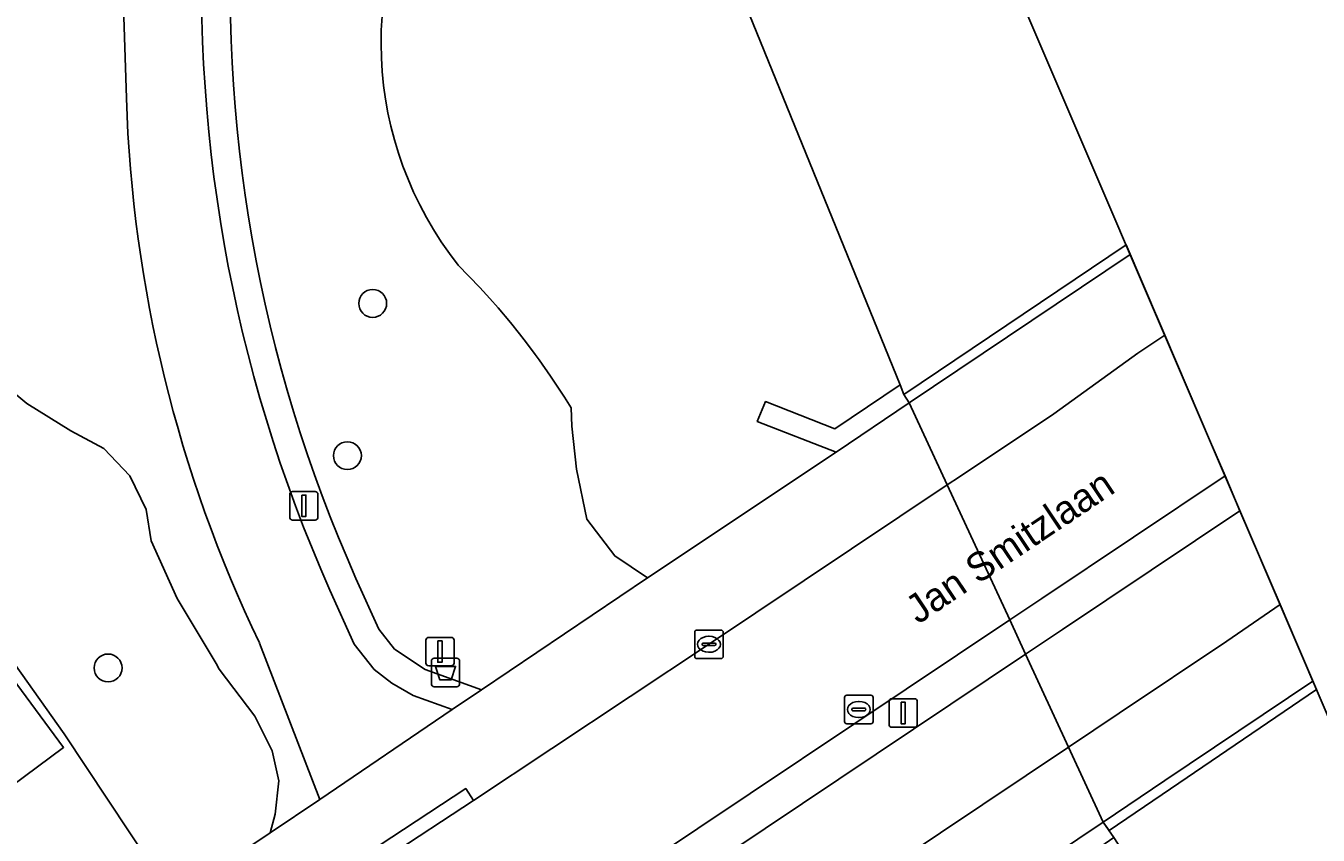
# Model space of a CAD drawing. Extents: x 160663 to 161506, y 382245 to 383291.
# Drawn here: x 161338.82 to 161384.15, y 382460.57 to 382488.98 of the extents above; entities that cross this region are included whole.
import ezdxf

# ---------------------------------------------------------------- set-up
doc = ezdxf.new("R2010")
doc.units = 0
for name, color, linetype in [('IMGEO_Afvalbak', 7, 'Continuous'), ('IMGEO_Boom', 7, 'Continuous'), ('IMGEO_Dek', 7, 'Continuous'), ('IMGEO_Erf', 7, 'Continuous'), ('IMGEO_Fietspad_gesloten', 7, 'Continuous'), ('IMGEO_Groenvoorziening', 7, 'Continuous'), ('IMGEO_Kolk', 7, 'Continuous'), ('IMGEO_Lichtmast', 7, 'Continuous'), ('IMGEO_Muur', 7, 'Continuous'), ('IMGEO_Openbare_ruimte_label', 7, 'Continuous'), ('IMGEO_Pand', 7, 'Continuous'), ('IMGEO_Rijbaan_lokaal_gesloten', 7, 'Continuous'), ('IMGEO_Rioolput', 7, 'Continuous'), ('IMGEO_Verkeersbordpaal', 7, 'Continuous'), ('IMGEO_Verkeerseiland_gesloten', 7, 'Continuous'), ('IMGEO_Voetpad_gesloten', 7, 'Continuous'), ('IMGEO_Voetpad_open', 7, 'Continuous'), ('IMGEO_Waterloop', 7, 'Continuous')]:
    doc.layers.add(name, color=color, linetype=linetype)

msp = doc.modelspace()

# ---------------------------------------------------------------- linework, layer by layer
at = {"layer": 'IMGEO_Afvalbak'}
for p, q in [((161353.042, 382465.882), (161353.042, 382466.682)), ((161353.042, 382466.682), (161353.042, 382465.882)), ((161353.142, 382466.782), (161353.932, 382466.782)), ((161353.932, 382466.782), (161353.142, 382466.782)), ((161354.032, 382466.682), (161354.032, 382465.882)), ((161354.032, 382465.882), (161354.032, 382466.682)), ((161353.932, 382465.782), (161353.142, 382465.782)), ((161353.142, 382465.782), (161353.932, 382465.782))]:
    msp.add_line(p, q, dxfattribs=at)
msp.add_lwpolyline([(161353.185, 382466.496), (161353.889, 382466.496), (161353.74, 382466.026), (161353.334, 382466.026), (161353.185, 382466.496)], dxfattribs=at)
for centre, start, end in [((161353.142, 382466.682), 90, 180), ((161353.142, 382466.682), 90, 180), ((161353.932, 382466.682), 0, 90), ((161353.932, 382466.682), 360, 90), ((161353.142, 382465.882), 180, 270), ((161353.142, 382465.882), 180, 270), ((161353.932, 382465.882), 270, 0), ((161353.932, 382465.882), 270, 0)]:
    msp.add_arc(centre, 0.1, start, end, dxfattribs=at)
at = {"layer": 'IMGEO_Boom'}
for centre in [(161350.982, 382479.234), (161350.095, 382473.892), (161341.701, 382466.441)]:
    msp.add_circle(centre, 0.489, dxfattribs=at)
at = {"layer": 'IMGEO_Dek'}
msp.add_lwpolyline([(161384.092, 382465.679), (161380.374, 382474.366), (161377.411, 382481.289), (161369.61, 382476.035), (161369.806, 382475.745), (161371.139, 382472.862), (161373.328, 382468.124), (161373.885, 382466.919), (161375.391, 382463.662), (161376.607, 382461.032), (161376.814, 382460.733), (161378.966, 382462.195), (161384.092, 382465.679)], close=True, dxfattribs=at)
at = {"layer": 'IMGEO_Erf'}
for points in [[(161313.772, 382500), (161308.974, 382505.801), (161306.623, 382509.279), (161303.244, 382513.696), (161300.201, 382518.022), (161292.254, 382528.538), (161286.135, 382536.576), (161279.347, 382545.493), (161278.079, 382547.159), (161267.793, 382539.939), (161268.126, 382539.44), (161266.8, 382538.453), (161265.856, 382538.641), (161253.332, 382529.75), (161275.641, 382500), (161300.212, 382467.009), (161316.142, 382445.62), (161317.586, 382443.633), (161320.865, 382442.824), (161343.983, 382458.365), (161340.163, 382464.13), (161331.356, 382476.545), (161319.365, 382493.447)], [(161336.393, 382468.713), (161340.141, 382463.65), (161337.392, 382461.615), (161333.644, 382466.678)]]:
    msp.add_lwpolyline(points, close=True, dxfattribs=at)
at = {"layer": 'IMGEO_Fietspad_gesloten'}
msp.add_lwpolyline([(161382.812, 382468.67), (161381.406, 382471.955), (161375.184, 382467.789), (161373.885, 382466.919), (161375.391, 382463.662), (161377.169, 382464.853), (161380.948, 382467.383), (161382.812, 382468.67)], close=True, dxfattribs=at)
msp.add_lwpolyline([(161350.82, 382447.225), (161357.301, 382451.48), (161361.92, 382454.641), (161375.391, 382463.662), (161373.885, 382466.919), (161359.51, 382457.293), (161355.3, 382454.467), (161347.847, 382449.384)], dxfattribs=at)
at = {"layer": 'IMGEO_Groenvoorziening'}
for points in [[(161353.979, 382480.581), (161354.739, 382479.797), (161355.095, 382479.407), (161355.384, 382479.077), (161355.818, 382478.562), (161356.137, 382478.164), (161356.299, 382477.958), (161356.591, 382477.572), (161356.685, 382477.445), (161356.821, 382477.257), (161357.223, 382476.683), (161357.711, 382475.939), (161357.939, 382475.571), (161357.964, 382474.928), (161358.131, 382473.419), (161358.494, 382471.659), (161359.472, 382470.374), (161360.619, 382469.607), (161367.24, 382474.019), (161364.472, 382475.096), (161364.766, 382475.789), (161367.198, 382474.829), (161369.483, 382476.376), (161359.972, 382499.776)], [(161342.341, 382486.443), (161342.203, 382490.732), (161341.106, 382490.692), (161341.135, 382493.712)], [(161350.395, 382469.581), (161351.198, 382467.798), (161351.748, 382467.102), (161352.822, 382466.386), (161354.8, 382465.678), (161360.619, 382469.607), (161359.472, 382470.374), (161358.494, 382471.659), (161358.131, 382473.419), (161357.964, 382474.928), (161357.939, 382475.571), (161357.711, 382475.939), (161357.223, 382476.683), (161356.821, 382477.257), (161356.685, 382477.445), (161356.591, 382477.572), (161356.299, 382477.958), (161356.137, 382478.164), (161355.818, 382478.562), (161355.384, 382479.077), (161355.095, 382479.407), (161354.739, 382479.797), (161353.979, 382480.581)], [(161331.356, 382476.545), (161340.163, 382464.13), (161343.983, 382458.365), (161344.864, 382458.957), (161347.383, 382460.652), (161347.559, 382461.31), (161347.684, 382462.483), (161347.461, 382463.531), (161346.846, 382464.746), (161345.598, 382466.398), (161345.496, 382466.601), (161344.127, 382468.875), (161343.207, 382470.897), (161343.032, 382472.001), (161342.462, 382473.186), (161341.554, 382474.138), (161340.396, 382474.762), (161338.85, 382475.724), (161338.217, 382476.248)], [(161338.217, 382476.248), (161338.85, 382475.724), (161340.396, 382474.762), (161341.554, 382474.138), (161342.462, 382473.186), (161343.032, 382472.001), (161343.207, 382470.897), (161344.127, 382468.875), (161345.496, 382466.601), (161345.598, 382466.398), (161346.846, 382464.746), (161347.461, 382463.531), (161347.684, 382462.483), (161347.559, 382461.31), (161347.383, 382460.652), (161349.128, 382461.826), (161347.009, 382467.316)], [(161349.481, 382469.175), (161350.337, 382467.274), (161351.037, 382466.389), (161351.654, 382465.904), (161352.401, 382465.475), (161353.773, 382464.984), (161354.8, 382465.678), (161352.822, 382466.386), (161351.748, 382467.102), (161351.198, 382467.798), (161350.395, 382469.581)]]:
    msp.add_lwpolyline(points, dxfattribs=at)
for centre, radius, start, end in [((161363.926, 382488.394), 12.649, 146.7214, 218.1458), ((161363.926, 382488.394), 12.649, 146.7214, 218.1458), ((161397.265, 382490.4), 52.286, 176.0426, 203.9497), ((161397.259, 382490.398), 51.28, 176.0404, 203.9506), ((161397.259, 382490.398), 51.28, 176.0404, 203.9506), ((161390.042, 382487.952), 47.725, 181.8114, 205.6188)]:
    msp.add_arc(centre, radius, start, end, dxfattribs=at)
at = {"layer": 'IMGEO_Kolk'}
for p, q in [((161362.277, 382466.845), (161362.277, 382467.697)), ((161362.352, 382467.771), (161363.204, 382467.771)), ((161362.765, 382467.551), (161362.79, 382467.551)), ((161363.278, 382467.697), (161363.278, 382466.845)), ((161362.536, 382467.265), (161362.536, 382467.277)), ((161362.974, 382467.228), (161362.576, 382467.228)), ((161362.579, 382467.314), (161362.977, 382467.314)), ((161363.02, 382467.277), (161363.02, 382467.265)), ((161363.204, 382466.771), (161362.352, 382466.771)), ((161362.788, 382466.991), (161362.763, 382466.991))]:
    msp.add_line(p, q, dxfattribs=at)
for points in [[(161362.277, 382466.845), (161362.277, 382467.697)], [(161362.352, 382467.771), (161363.204, 382467.771)], [(161363.278, 382467.697), (161363.278, 382466.845)], [(161363.204, 382466.771), (161362.352, 382466.771)]]:
    msp.add_lwpolyline(points, dxfattribs=at)
for centre, radius, start, end in [((161362.354, 382467.695), 0.0765, 91.552, 178.448), ((161362.354, 382467.695), 0.0765, 91.552, 178.448), ((161363.202, 382467.695), 0.0765, 1.552, 88.448), ((161363.202, 382467.695), 0.0765, 1.552, 88.448), ((161362.576, 382467.274), 0.0403, 85.8775, 175.7526), ((161362.573, 382467.264), 0.0366, 178.938, 274.7102), ((161362.977, 382467.271), 0.043, 264.8664, 352.4533), ((161362.981, 382467.276), 0.0386, 1.7309, 96.639), ((161362.354, 382466.847), 0.0765, 181.552, 268.448), ((161362.354, 382466.847), 0.0765, 181.552, 268.448), ((161363.202, 382466.847), 0.0765, 271.552, 358.448), ((161363.202, 382466.847), 0.0765, 271.552, 358.448)]:
    msp.add_arc(centre, radius, start, end, dxfattribs=at)
for centre, major_axis, ratio, start_param, end_param in [((161362.764, 382467.271), (-0.387, 0.002), 0.722429, 4.712389, 7.853982), ((161362.789, 382467.271), (-0.39, 0.002), 0.717154, 1.570796, 4.712389)]:
    msp.add_ellipse(centre, major_axis=major_axis, ratio=ratio, start_param=start_param, end_param=end_param, dxfattribs=at)
at = {"layer": 'IMGEO_Lichtmast'}
for p, q in [((161348.072, 382471.733), (161348.072, 382472.533)), ((161348.072, 382472.533), (161348.072, 382471.733)), ((161348.172, 382472.633), (161348.962, 382472.633)), ((161348.962, 382472.633), (161348.172, 382472.633)), ((161349.062, 382472.533), (161349.062, 382471.733)), ((161349.062, 382471.733), (161349.062, 382472.533)), ((161348.962, 382471.633), (161348.172, 382471.633)), ((161348.172, 382471.633), (161348.962, 382471.633)), ((161369.095, 382464.459), (161369.095, 382465.259)), ((161369.095, 382465.259), (161369.095, 382464.459)), ((161369.195, 382465.359), (161369.985, 382465.359)), ((161369.985, 382465.359), (161369.195, 382465.359)), ((161370.085, 382465.259), (161370.085, 382464.459)), ((161370.085, 382464.459), (161370.085, 382465.259)), ((161369.985, 382464.359), (161369.195, 382464.359)), ((161369.195, 382464.359), (161369.985, 382464.359))]:
    msp.add_line(p, q, dxfattribs=at)
for points in [[(161348.492, 382472.508), (161348.642, 382472.508), (161348.642, 382471.758), (161348.492, 382471.758), (161348.492, 382472.508)], [(161369.515, 382465.234), (161369.665, 382465.234), (161369.665, 382464.484), (161369.515, 382464.484), (161369.515, 382465.234)]]:
    msp.add_lwpolyline(points, dxfattribs=at)
for centre, start, end in [((161348.172, 382472.533), 90, 180), ((161348.172, 382472.533), 90, 180), ((161348.962, 382472.533), 0, 90), ((161348.962, 382472.533), 360, 90), ((161348.172, 382471.733), 180, 270), ((161348.172, 382471.733), 180, 270), ((161348.962, 382471.733), 270, 0), ((161348.962, 382471.733), 270, 0), ((161369.195, 382465.259), 90, 180), ((161369.195, 382465.259), 90, 180), ((161369.985, 382465.259), 0, 90), ((161369.985, 382465.259), 360, 90), ((161369.195, 382464.459), 180, 270), ((161369.195, 382464.459), 180, 270), ((161369.985, 382464.459), 270, 0), ((161369.985, 382464.459), 270, 0)]:
    msp.add_arc(centre, 0.1, start, end, dxfattribs=at)
at = {"layer": 'IMGEO_Muur'}
for points in [[(161377.411, 382481.289), (161369.61, 382476.035), (161369.806, 382475.745), (161377.553, 382480.957)], [(161369.806, 382475.745), (161369.61, 382476.035), (161369.483, 382476.376), (161367.198, 382474.829), (161364.766, 382475.789), (161364.472, 382475.096), (161367.24, 382474.019)], [(161384.092, 382465.679), (161383.965, 382465.976), (161383.965, 382465.976), (161378.77, 382462.485), (161376.607, 382461.032), (161376.814, 382460.733), (161378.966, 382462.195), (161384.092, 382465.679)], [(161376.982, 382460.491), (161376.607, 382461.032), (161373.971, 382459.261), (161373.87, 382456.289), (161374.592, 382456.265), (161374.667, 382458.884)]]:
    msp.add_lwpolyline(points, close=True, dxfattribs=at)
at = {"layer": 'IMGEO_Pand'}
msp.add_lwpolyline([(161337.392, 382461.615), (161340.141, 382463.65), (161336.393, 382468.713), (161333.644, 382466.678)], close=True, dxfattribs=at)
at = {"layer": 'IMGEO_Rijbaan_lokaal_gesloten'}
for points in [[(161380.882, 382473.179), (161380.374, 382474.366), (161378.769, 382478.116), (161377.822, 382477.493), (161374.878, 382475.363), (161371.563, 382473.146), (161371.139, 382472.862), (161373.328, 382468.124), (161374.45, 382468.875), (161380.882, 382473.179)], [(161354.569, 382455.526), (161358.757, 382458.372), (161373.328, 382468.124), (161371.139, 382472.862), (161362.763, 382467.259), (161354.52, 382461.788), (161351.489, 382459.795), (161345.878, 382456.043), (161343.125, 382454.19), (161342.246, 382453.562), (161335.612, 382449.117), (161338.48, 382444.742)]]:
    msp.add_lwpolyline(points, close=True, dxfattribs=at)
at = {"layer": 'IMGEO_Rioolput'}
for p, q in [((161367.535, 382464.556), (161367.535, 382465.408)), ((161367.61, 382465.482), (161368.462, 382465.482)), ((161368.023, 382465.262), (161368.048, 382465.262)), ((161368.536, 382465.408), (161368.536, 382464.556)), ((161367.794, 382464.976), (161367.794, 382464.988)), ((161368.232, 382464.939), (161367.834, 382464.939)), ((161367.837, 382465.025), (161368.235, 382465.025)), ((161368.278, 382464.988), (161368.278, 382464.976)), ((161368.462, 382464.482), (161367.61, 382464.482)), ((161368.046, 382464.702), (161368.021, 382464.702))]:
    msp.add_line(p, q, dxfattribs=at)
for points in [[(161367.535, 382464.556), (161367.535, 382465.408)], [(161367.61, 382465.482), (161368.462, 382465.482)], [(161368.536, 382465.408), (161368.536, 382464.556)], [(161368.462, 382464.482), (161367.61, 382464.482)]]:
    msp.add_lwpolyline(points, dxfattribs=at)
for centre, radius, start, end in [((161367.612, 382465.406), 0.0765, 91.552, 178.448), ((161367.612, 382465.406), 0.0765, 91.552, 178.448), ((161368.46, 382465.406), 0.0765, 1.552, 88.448), ((161368.46, 382465.406), 0.0765, 1.552, 88.448), ((161367.834, 382464.985), 0.0403, 85.8775, 175.7526), ((161367.831, 382464.975), 0.0366, 178.938, 274.7102), ((161368.235, 382464.982), 0.043, 264.8664, 352.4533), ((161368.239, 382464.987), 0.0386, 1.7309, 96.639), ((161367.612, 382464.558), 0.0765, 181.552, 268.448), ((161367.612, 382464.558), 0.0765, 181.552, 268.448), ((161368.46, 382464.558), 0.0765, 271.552, 358.448), ((161368.46, 382464.558), 0.0765, 271.552, 358.448)]:
    msp.add_arc(centre, radius, start, end, dxfattribs=at)
for centre, major_axis, ratio, start_param, end_param in [((161368.022, 382464.982), (-0.387, 0.002), 0.722429, 4.712389, 7.853982), ((161368.047, 382464.982), (-0.39, 0.002), 0.717154, 1.570796, 4.712389)]:
    msp.add_ellipse(centre, major_axis=major_axis, ratio=ratio, start_param=start_param, end_param=end_param, dxfattribs=at)
at = {"layer": 'IMGEO_Verkeersbordpaal'}
for p, q in [((161352.947, 382467.514), (161353.737, 382467.514)), ((161353.737, 382467.514), (161352.947, 382467.514)), ((161352.847, 382466.614), (161352.847, 382467.414)), ((161352.847, 382467.414), (161352.847, 382466.614)), ((161353.837, 382467.414), (161353.837, 382466.614)), ((161353.837, 382466.614), (161353.837, 382467.414)), ((161353.737, 382466.514), (161352.947, 382466.514)), ((161352.947, 382466.514), (161353.737, 382466.514))]:
    msp.add_line(p, q, dxfattribs=at)
msp.add_lwpolyline([(161353.267, 382467.389), (161353.417, 382467.389), (161353.417, 382466.639), (161353.267, 382466.639), (161353.267, 382467.389)], dxfattribs=at)
for centre, start, end in [((161352.947, 382467.414), 90, 180), ((161352.947, 382467.414), 90, 180), ((161353.737, 382467.414), 0, 90), ((161353.737, 382467.414), 360, 90), ((161352.947, 382466.614), 180, 270), ((161352.947, 382466.614), 180, 270), ((161353.737, 382466.614), 270, 0), ((161353.737, 382466.614), 270, 0)]:
    msp.add_arc(centre, 0.1, start, end, dxfattribs=at)
at = {"layer": 'IMGEO_Verkeerseiland_gesloten'}
for points in [[(161381.406, 382471.955), (161380.882, 382473.179), (161380.882, 382473.179), (161374.45, 382468.875), (161373.328, 382468.124), (161373.885, 382466.919), (161375.184, 382467.789)], [(161373.885, 382466.919), (161373.328, 382468.124), (161358.757, 382458.372), (161359.51, 382457.293)]]:
    msp.add_lwpolyline(points, close=True, dxfattribs=at)
at = {"layer": 'IMGEO_Voetpad_gesloten'}
for points in [[(161343.981, 382510.992), (161342.808, 382502.383), (161342.184, 382493.692), (161342.203, 382490.732), (161342.341, 382486.443)], [(161347.009, 382467.316), (161349.128, 382461.826), (161353.773, 382464.984), (161352.401, 382465.475), (161351.654, 382465.904), (161351.037, 382466.389), (161350.337, 382467.274), (161349.481, 382469.175)]]:
    msp.add_lwpolyline(points, dxfattribs=at)
for centre, radius, start, end in [((161397.265, 382490.4), 52.286, 176.0426, 203.9497), ((161390.042, 382487.952), 47.725, 181.8114, 205.6188)]:
    msp.add_arc(centre, radius, start, end, dxfattribs=at)
at = {"layer": 'IMGEO_Voetpad_open'}
for points in [[(161378.769, 382478.116), (161377.553, 382480.957), (161369.806, 382475.745), (161371.139, 382472.862), (161371.563, 382473.146), (161374.878, 382475.363), (161377.822, 382477.493)], [(161383.965, 382465.976), (161382.812, 382468.67), (161382.812, 382468.67), (161380.948, 382467.383), (161377.169, 382464.853), (161375.391, 382463.662), (161376.607, 382461.032), (161378.77, 382462.485), (161383.965, 382465.976)], [(161351.489, 382459.795), (161354.52, 382461.788), (161354.246, 382462.205), (161351.215, 382460.212)]]:
    msp.add_lwpolyline(points, close=True, dxfattribs=at)
for points in [[(161335.612, 382449.117), (161342.246, 382453.562), (161343.125, 382454.19), (161342.846, 382454.604), (161345.599, 382456.457), (161345.878, 382456.043), (161351.489, 382459.795), (161351.215, 382460.212), (161354.246, 382462.205), (161354.52, 382461.788), (161362.763, 382467.259), (161371.139, 382472.862), (161369.806, 382475.745), (161367.24, 382474.019), (161360.619, 382469.607), (161354.8, 382465.678), (161353.773, 382464.984), (161349.128, 382461.826), (161347.383, 382460.652), (161344.864, 382458.957), (161343.983, 382458.365), (161320.865, 382442.824), (161317.586, 382443.633), (161319.903, 382440.416)], [(161348.58, 382442.005), (161349.621, 382442.712), (161359.775, 382449.613), (161362.505, 382451.469), (161373.971, 382459.261), (161376.607, 382461.032), (161375.391, 382463.662), (161361.92, 382454.641), (161362.513, 382453.774), (161357.894, 382450.613), (161357.301, 382451.48), (161350.82, 382447.225)]]:
    msp.add_lwpolyline(points, dxfattribs=at)
at = {"layer": 'IMGEO_Waterloop'}
for points in [[(161348.429, 382256.307), (161351.174, 382251.517), (161354.656, 382245.44), (161360.085, 382263.89), (161404.99, 382366.739), (161406.899, 382394.906), (161401.627, 382424.714), (161380.374, 382474.366), (161361.294, 382518.942), (161347.239, 382575.775), (161355.002, 382598.926), (161372.48, 382611.677), (161397.928, 382621.305)], [(161353.185, 382519.79), (161354.335, 382515.713), (161356.157, 382509.786), (161359.972, 382499.776), (161369.483, 382476.376), (161369.61, 382476.035), (161369.806, 382475.745), (161371.139, 382472.862), (161373.328, 382468.124), (161373.885, 382466.919), (161375.391, 382463.662), (161376.607, 382461.032), (161376.982, 382460.491), (161386.918, 382445.183), (161387.016, 382444.945), (161390.055, 382437.691), (161392.494, 382430.832), (161394.901, 382422.428), (161398.008, 382410.364)]]:
    msp.add_lwpolyline(points, dxfattribs=at)

# ---------------------------------------------------------------- texts
at = {"layer": 'IMGEO_Openbare_ruimte_label'}
msp.add_text('Jan Smitzlaan', height=1, rotation=33.8649, dxfattribs=at).set_placement((161370.114, 382467.955))

doc.saveas('drawing.dxf')
